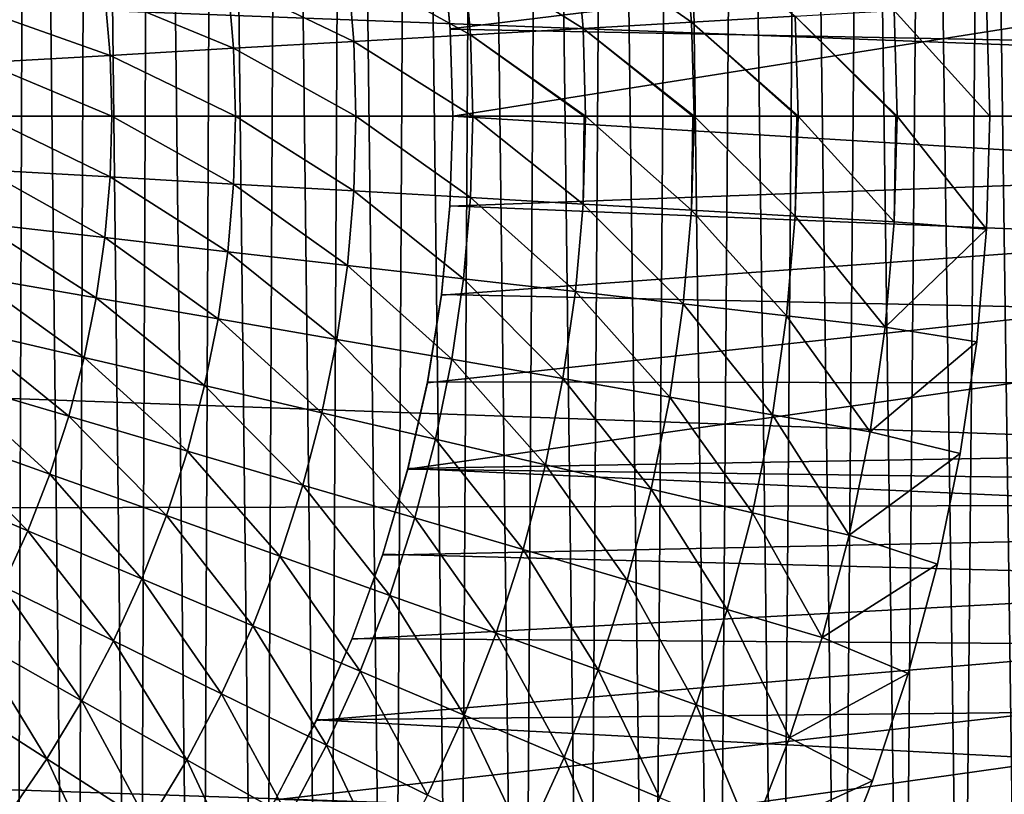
# Model space of a CAD drawing. Header units: millimetres. Extents: x -161 to 161, y -94 to 1149.
# Tile 659 of 1056: x 150.7 to 152.63, y -58.88 to -57.36. Entities that reach past the tile are written whole.
import ezdxf

# ---------------------------------------------------------------- set-up
doc = ezdxf.new("R2010")
doc.units = ezdxf.units.MM
doc.header["$LTSCALE"] = 81.481481
for name, color, linetype in [('378', 7, 'CONTINUOUS'), ('380', 7, 'CONTINUOUS'), ('381', 7, 'CONTINUOUS'), ('383', 7, 'CONTINUOUS'), ('387', 7, 'CONTINUOUS'), ('392', 7, 'CONTINUOUS'), ('393', 7, 'CONTINUOUS'), ('394', 7, 'CONTINUOUS'), ('395', 7, 'CONTINUOUS')]:
    doc.layers.add(name, color=color, linetype=linetype)

msp = doc.modelspace()

# ---------------------------------------------------------------- linework, layer by layer
at = {"layer": '378', "color": 7, "linetype": 'CONTINUOUS', "true_color": 0xaaaaaa}
for points in [[(160.3087, -57.0169, -22.2936), (160.3087, -57.55, -22.3), (151.5033, -57.0451, -22.2943), (160.3087, -57.0169, -22.2936)], [(151.5033, -57.0451, -22.2943), (160.3087, -57.55, -22.3), (151.529, -57.2114, -22.2974), (151.5033, -57.0451, -22.2943)], [(151.529, -57.2114, -22.2974), (160.3087, -57.55, -22.3), (151.5446, -57.3797, -22.2993), (151.529, -57.2114, -22.2974)], [(160.3087, -57.55, -22.3), (151.55, -57.55, -22.3), (151.5446, -57.3797, -22.2993), (160.3087, -57.55, -22.3)]]:
    msp.add_3dface(points, dxfattribs=at)
at = {"layer": '380', "color": 7, "linetype": 'CONTINUOUS', "true_color": 0xaaaaaa}
for points in [[(156.3174, -56.7956, 20.202), (156.3174, -57.55, 20.2161), (135.3, -56.7529, 20.9349), (156.3174, -56.7956, 20.202)], [(135.3, -56.7529, 20.9349), (156.3174, -57.55, 20.2161), (135.3, -57.55, 20.95), (135.3, -56.7529, 20.9349)], [(151.5445, -57.3791, -20.482), (156.3174, -56.7956, -20.302), (151.5288, -57.2104, -20.4805), (151.5445, -57.3791, -20.482)], [(151.55, -57.55, -20.4825), (156.3174, -56.7956, -20.302), (151.5445, -57.3791, -20.482), (151.55, -57.55, -20.4825)], [(156.3174, -57.55, -20.3161), (156.3174, -56.7956, -20.302), (151.55, -57.55, -20.4825), (156.3174, -57.55, -20.3161)]]:
    msp.add_3dface(points, dxfattribs=at)
at = {"layer": '381', "color": 7, "linetype": 'CONTINUOUS', "true_color": 0xaaaaaa}
for points in [[(151.55, -57.55, -22.3), (160.3087, -58.0846, -22.2936), (151.5443, -57.7254, -22.2993), (151.55, -57.55, -22.3)], [(151.55, -57.55, -22.3), (160.3087, -57.55, -22.3), (160.3087, -58.0846, -22.2936), (151.55, -57.55, -22.3)], [(151.5443, -57.7254, -22.2993), (160.3087, -58.0846, -22.2936), (151.5278, -57.8987, -22.2973), (151.5443, -57.7254, -22.2993)], [(151.5278, -57.8987, -22.2973), (160.3087, -58.0846, -22.2936), (151.5004, -58.0698, -22.2939), (151.5278, -57.8987, -22.2973)], [(151.5004, -58.0698, -22.2939), (160.3087, -58.0846, -22.2936), (151.4622, -58.2391, -22.2893), (151.5004, -58.0698, -22.2939)], [(160.3087, -58.0846, -22.2936), (160.3087, -58.6381, -22.2734), (151.4622, -58.2391, -22.2893), (160.3087, -58.0846, -22.2936)], [(151.4622, -58.2391, -22.2893), (160.3087, -58.6381, -22.2734), (151.4129, -58.4069, -22.2835), (151.4622, -58.2391, -22.2893)], [(151.4129, -58.4069, -22.2835), (160.3087, -58.6381, -22.2734), (151.3532, -58.5715, -22.2765), (151.4129, -58.4069, -22.2835)], [(151.3532, -58.5715, -22.2765), (160.3087, -58.6381, -22.2734), (151.2835, -58.7309, -22.2686), (151.3532, -58.5715, -22.2765)], [(160.3087, -58.6381, -22.2734), (160.3087, -59.2099, -22.238), (151.2835, -58.7309, -22.2686), (160.3087, -58.6381, -22.2734)], [(151.2835, -58.7309, -22.2686), (160.3087, -59.2099, -22.238), (151.2033, -58.8863, -22.2598), (151.2835, -58.7309, -22.2686)]]:
    msp.add_3dface(points, dxfattribs=at)
at = {"layer": '383', "color": 7, "linetype": 'CONTINUOUS', "true_color": 0xaaaaaa}
for points in [[(135.3, -57.55, 20.95), (156.3174, -57.55, 20.2161), (156.3174, -58.3044, 20.202), (135.3, -57.55, 20.95)], [(135.3, -57.55, 20.95), (156.3174, -58.3044, 20.202), (135.3, -58.3471, 20.9349), (135.3, -57.55, 20.95)], [(151.4618, -58.2407, -20.4739), (156.3174, -57.55, -20.3161), (151.5001, -58.0713, -20.4776), (151.4618, -58.2407, -20.4739)], [(156.3174, -57.55, -20.3161), (151.4618, -58.2407, -20.4739), (156.3174, -58.3044, -20.302), (156.3174, -57.55, -20.3161)], [(151.5001, -58.0713, -20.4776), (156.3174, -57.55, -20.3161), (151.5275, -57.8999, -20.4803), (151.5001, -58.0713, -20.4776)], [(151.5275, -57.8999, -20.4803), (156.3174, -57.55, -20.3161), (151.5442, -57.7261, -20.482), (151.5275, -57.8999, -20.4803)], [(156.3174, -57.55, -20.3161), (151.55, -57.55, -20.4825), (151.5442, -57.7261, -20.482), (156.3174, -57.55, -20.3161)], [(151.4618, -58.2407, -20.4739), (151.4125, -58.4084, -20.4693), (156.3174, -58.3044, -20.302), (151.4618, -58.2407, -20.4739)], [(156.3174, -58.3044, 20.202), (156.3174, -59.0578, 20.1599), (135.3, -58.3471, 20.9349), (156.3174, -58.3044, 20.202)], [(151.2027, -58.8873, -20.4509), (151.1127, -59.0377, -20.4436), (156.3174, -58.3044, -20.302), (151.2027, -58.8873, -20.4509)], [(156.3174, -58.3044, -20.302), (151.1127, -59.0377, -20.4436), (156.3174, -59.0578, -20.2599), (156.3174, -58.3044, -20.302)], [(151.283, -58.732, -20.4577), (151.2027, -58.8873, -20.4509), (156.3174, -58.3044, -20.302), (151.283, -58.732, -20.4577)], [(151.3527, -58.5727, -20.4638), (151.283, -58.732, -20.4577), (156.3174, -58.3044, -20.302), (151.3527, -58.5727, -20.4638)], [(151.4125, -58.4084, -20.4693), (151.3527, -58.5727, -20.4638), (156.3174, -58.3044, -20.302), (151.4125, -58.4084, -20.4693)], [(135.3, -58.3471, 20.9349), (156.3174, -59.0578, 20.1599), (135.3, -59.1431, 20.8895), (135.3, -58.3471, 20.9349)]]:
    msp.add_3dface(points, dxfattribs=at)
at = {"layer": '387', "color": 7, "linetype": 'CONTINUOUS', "true_color": 0xaaaaaa}
for points in [[(150.7207, -53.4801, 61.95), (150.6016, -53.4261, 61.95), (150.6921, -61.6332, 61.95), (150.7207, -53.4801, 61.95)], [(150.8109, -61.5754, 61.95), (150.7207, -53.4801, 61.95), (150.6921, -61.6332, 61.95), (150.8109, -61.5754, 61.95)], [(150.8415, -53.54, 61.95), (150.7207, -53.4801, 61.95), (150.8109, -61.5754, 61.95), (150.8415, -53.54, 61.95)], [(150.9319, -61.5128, 61.95), (150.8415, -53.54, 61.95), (150.8109, -61.5754, 61.95), (150.9319, -61.5128, 61.95)], [(150.9645, -53.6049, 61.95), (150.8415, -53.54, 61.95), (150.9319, -61.5128, 61.95), (150.9645, -53.6049, 61.95)], [(151.0546, -61.4449, 61.95), (150.9645, -53.6049, 61.95), (150.9319, -61.5128, 61.95), (151.0546, -61.4449, 61.95)], [(151.0891, -53.6753, 61.95), (150.9645, -53.6049, 61.95), (151.0546, -61.4449, 61.95), (151.0891, -53.6753, 61.95)], [(151.1785, -61.3705, 61.95), (151.0891, -53.6753, 61.95), (151.0546, -61.4449, 61.95), (151.1785, -61.3705, 61.95)], [(151.2149, -53.7524, 61.95), (151.0891, -53.6753, 61.95), (151.1785, -61.3705, 61.95), (151.2149, -53.7524, 61.95)], [(151.3032, -61.2891, 61.95), (151.2149, -53.7524, 61.95), (151.1785, -61.3705, 61.95), (151.3032, -61.2891, 61.95)], [(151.3415, -53.8368, 61.95), (151.2149, -53.7524, 61.95), (151.3032, -61.2891, 61.95), (151.3415, -53.8368, 61.95)], [(151.4297, -61.2016, 61.95), (151.3415, -53.8368, 61.95), (151.3032, -61.2891, 61.95), (151.4297, -61.2016, 61.95)], [(151.4696, -53.9276, 61.95), (151.3415, -53.8368, 61.95), (151.4297, -61.2016, 61.95), (151.4696, -53.9276, 61.95)], [(151.5569, -61.1072, 61.95), (151.4696, -53.9276, 61.95), (151.4297, -61.2016, 61.95), (151.5569, -61.1072, 61.95)], [(151.5985, -54.0254, 61.95), (151.4696, -53.9276, 61.95), (151.5569, -61.1072, 61.95), (151.5985, -54.0254, 61.95)], [(151.6841, -61.0049, 61.95), (151.5985, -54.0254, 61.95), (151.5569, -61.1072, 61.95), (151.6841, -61.0049, 61.95)], [(151.727, -54.1315, 61.95), (151.5985, -54.0254, 61.95), (151.6841, -61.0049, 61.95), (151.727, -54.1315, 61.95)], [(151.8106, -60.8939, 61.95), (151.727, -54.1315, 61.95), (151.6841, -61.0049, 61.95), (151.8106, -60.8939, 61.95)], [(151.8547, -54.2464, 61.95), (151.727, -54.1315, 61.95), (151.8106, -60.8939, 61.95), (151.8547, -54.2464, 61.95)], [(151.9378, -60.7754, 61.95), (151.8547, -54.2464, 61.95), (151.8106, -60.8939, 61.95), (151.9378, -60.7754, 61.95)], [(151.9829, -54.3692, 61.95), (151.8547, -54.2464, 61.95), (151.9378, -60.7754, 61.95), (151.9829, -54.3692, 61.95)], [(152.0642, -60.6485, 61.95), (151.9829, -54.3692, 61.95), (151.9378, -60.7754, 61.95), (152.0642, -60.6485, 61.95)], [(152.1101, -54.5006, 61.95), (151.9829, -54.3692, 61.95), (152.0642, -60.6485, 61.95), (152.1101, -54.5006, 61.95)], [(152.1881, -60.5122, 61.95), (152.1101, -54.5006, 61.95), (152.0642, -60.6485, 61.95), (152.1881, -60.5122, 61.95)], [(152.2346, -54.6418, 61.95), (152.1101, -54.5006, 61.95), (152.1881, -60.5122, 61.95), (152.2346, -54.6418, 61.95)], [(152.3093, -60.3658, 61.95), (152.2346, -54.6418, 61.95), (152.1881, -60.5122, 61.95), (152.3093, -60.3658, 61.95)], [(152.3558, -54.7931, 61.95), (152.2346, -54.6418, 61.95), (152.3093, -60.3658, 61.95), (152.3558, -54.7931, 61.95)], [(152.4292, -60.2103, 61.95), (152.3558, -54.7931, 61.95), (152.3093, -60.3658, 61.95), (152.4292, -60.2103, 61.95)], [(152.4755, -54.954, 61.95), (152.3558, -54.7931, 61.95), (152.4292, -60.2103, 61.95), (152.4755, -54.954, 61.95)], [(152.5458, -60.0451, 61.95), (152.4755, -54.954, 61.95), (152.4292, -60.2103, 61.95), (152.5458, -60.0451, 61.95)], [(152.5915, -55.1248, 61.95), (152.4755, -54.954, 61.95), (152.5458, -60.0451, 61.95), (152.5915, -55.1248, 61.95)], [(152.6566, -59.8695, 61.95), (152.5915, -55.1248, 61.95), (152.5458, -60.0451, 61.95), (152.6566, -59.8695, 61.95)], [(152.7011, -55.306, 61.95), (152.5915, -55.1248, 61.95), (152.6566, -59.8695, 61.95), (152.7011, -55.306, 61.95)]]:
    msp.add_3dface(points, dxfattribs=at)
at = {"layer": '392', "color": 7, "linetype": 'CONTINUOUS', "true_color": 0xaaaaaa}
for points in [[(152.0006, -57.1828, -23.2528), (152.0164, -57.3661, -23.2528), (151.7898, -57.207, -23.4168), (152.0006, -57.1828, -23.2528)], [(152.0006, -57.1828, -23.2528), (152.2194, -57.3545, -23.0778), (152.0164, -57.3661, -23.2528), (152.0006, -57.1828, -23.2528)], [(151.7898, -57.207, -23.4168), (151.8045, -57.3782, -23.4168), (151.5706, -57.2321, -23.5694), (151.7898, -57.207, -23.4168)], [(151.7898, -57.207, -23.4168), (152.0164, -57.3661, -23.2528), (151.8045, -57.3782, -23.4168), (151.7898, -57.207, -23.4168)], [(151.5706, -57.2321, -23.5694), (151.5842, -57.3908, -23.5694), (151.3438, -57.2581, -23.7102), (151.5706, -57.2321, -23.5694)], [(151.5706, -57.2321, -23.5694), (151.8045, -57.3782, -23.4168), (151.5842, -57.3908, -23.5694), (151.5706, -57.2321, -23.5694)], [(151.3438, -57.2581, -23.7102), (151.3563, -57.4038, -23.7102), (151.1099, -57.285, -23.8388), (151.3438, -57.2581, -23.7102)], [(151.3438, -57.2581, -23.7102), (151.5842, -57.3908, -23.5694), (151.3563, -57.4038, -23.7102), (151.3438, -57.2581, -23.7102)], [(151.1099, -57.285, -23.8388), (151.1212, -57.4173, -23.8388), (150.8696, -57.3125, -23.9549), (151.1099, -57.285, -23.8388)], [(151.1099, -57.285, -23.8388), (151.3563, -57.4038, -23.7102), (151.1212, -57.4173, -23.8388), (151.1099, -57.285, -23.8388)], [(150.8696, -57.3125, -23.9549), (150.8798, -57.4311, -23.9549), (150.6236, -57.3408, -24.058), (150.8696, -57.3125, -23.9549)], [(150.8696, -57.3125, -23.9549), (151.1212, -57.4173, -23.8388), (150.8798, -57.4311, -23.9549), (150.8696, -57.3125, -23.9549)], [(152.5936, -57.329, -22.7), (152.6, -57.55, -22.7), (152.4129, -57.3434, -22.8924), (152.5936, -57.329, -22.7)], [(150.6236, -57.3408, -24.058), (150.8798, -57.4311, -23.9549), (150.6326, -57.4452, -24.058), (150.6236, -57.3408, -24.058)], [(152.2194, -57.3545, -23.0778), (152.225, -57.55, -23.0778), (152.0164, -57.3661, -23.2528), (152.2194, -57.3545, -23.0778)], [(152.4129, -57.3434, -22.8924), (152.4188, -57.55, -22.8924), (152.2194, -57.3545, -23.0778), (152.4129, -57.3434, -22.8924)], [(152.4188, -57.55, -22.8924), (152.4162, -57.55, -22.895), (152.2194, -57.3545, -23.0778), (152.4188, -57.55, -22.8924)], [(152.2194, -57.3545, -23.0778), (152.4162, -57.55, -22.895), (152.225, -57.55, -23.0778), (152.2194, -57.3545, -23.0778)], [(152.4129, -57.3434, -22.8924), (152.6, -57.55, -22.7), (152.4188, -57.55, -22.8924), (152.4129, -57.3434, -22.8924)], [(152.0164, -57.3661, -23.2528), (152.0216, -57.55, -23.2528), (151.8045, -57.3782, -23.4168), (152.0164, -57.3661, -23.2528)], [(152.225, -57.55, -23.0778), (152.2224, -57.55, -23.0801), (152.0164, -57.3661, -23.2528), (152.225, -57.55, -23.0778)], [(152.0164, -57.3661, -23.2528), (152.2224, -57.55, -23.0801), (152.0216, -57.55, -23.2528), (152.0164, -57.3661, -23.2528)], [(151.5842, -57.3908, -23.5694), (151.5888, -57.55, -23.5694), (151.3563, -57.4038, -23.7102), (151.5842, -57.3908, -23.5694)], [(151.8045, -57.3782, -23.4168), (151.8094, -57.55, -23.4168), (151.5842, -57.3908, -23.5694), (151.8045, -57.3782, -23.4168)], [(151.8094, -57.55, -23.4168), (151.807, -57.55, -23.4185), (151.5842, -57.3908, -23.5694), (151.8094, -57.55, -23.4168)], [(151.5842, -57.3908, -23.5694), (151.807, -57.55, -23.4185), (151.5888, -57.55, -23.5694), (151.5842, -57.3908, -23.5694)], [(152.0216, -57.55, -23.2528), (152.0192, -57.55, -23.2548), (151.8045, -57.3782, -23.4168), (152.0216, -57.55, -23.2528)], [(151.8045, -57.3782, -23.4168), (152.0192, -57.55, -23.2548), (151.8094, -57.55, -23.4168), (151.8045, -57.3782, -23.4168)], [(151.3563, -57.4038, -23.7102), (151.3605, -57.55, -23.7102), (151.1212, -57.4173, -23.8388), (151.3563, -57.4038, -23.7102)], [(151.5888, -57.55, -23.5694), (151.3605, -57.55, -23.7102), (151.3563, -57.4038, -23.7102), (151.5888, -57.55, -23.5694)], [(150.8798, -57.4311, -23.9549), (150.8832, -57.55, -23.9549), (150.6326, -57.4452, -24.058), (150.8798, -57.4311, -23.9549)], [(151.1212, -57.4173, -23.8388), (151.125, -57.55, -23.8388), (150.8798, -57.4311, -23.9549), (151.1212, -57.4173, -23.8388)], [(151.125, -57.55, -23.8388), (150.8832, -57.55, -23.9549), (150.8798, -57.4311, -23.9549), (151.125, -57.55, -23.8388)], [(151.3605, -57.55, -23.7102), (151.125, -57.55, -23.8388), (151.1212, -57.4173, -23.8388), (151.3605, -57.55, -23.7102)], [(150.8832, -57.55, -23.9549), (150.6356, -57.55, -24.058), (150.6326, -57.4452, -24.058), (150.8832, -57.55, -23.9549)]]:
    msp.add_3dface(points, dxfattribs=at)
at = {"layer": '393', "color": 7, "linetype": 'CONTINUOUS', "true_color": 0xaaaaaa}
for points in [[(150.6356, -57.55, -24.058), (150.8798, -57.6689, -23.9549), (150.6326, -57.6548, -24.058), (150.6356, -57.55, -24.058)], [(150.6356, -57.55, -24.058), (150.8832, -57.55, -23.9549), (150.8798, -57.6689, -23.9549), (150.6356, -57.55, -24.058)], [(150.8832, -57.55, -23.9549), (151.1212, -57.6827, -23.8388), (150.8798, -57.6689, -23.9549), (150.8832, -57.55, -23.9549)], [(150.8832, -57.55, -23.9549), (151.125, -57.55, -23.8388), (151.1212, -57.6827, -23.8388), (150.8832, -57.55, -23.9549)], [(151.125, -57.55, -23.8388), (151.3563, -57.6962, -23.7102), (151.1212, -57.6827, -23.8388), (151.125, -57.55, -23.8388)], [(151.125, -57.55, -23.8388), (151.3605, -57.55, -23.7102), (151.3563, -57.6962, -23.7102), (151.125, -57.55, -23.8388)], [(151.3605, -57.55, -23.7102), (151.5842, -57.7092, -23.5694), (151.3563, -57.6962, -23.7102), (151.3605, -57.55, -23.7102)], [(151.3605, -57.55, -23.7102), (151.5888, -57.55, -23.5694), (151.5842, -57.7092, -23.5694), (151.3605, -57.55, -23.7102)], [(151.5888, -57.55, -23.5694), (151.8045, -57.7218, -23.4168), (151.5842, -57.7092, -23.5694), (151.5888, -57.55, -23.5694)], [(151.5888, -57.55, -23.5694), (151.807, -57.55, -23.4185), (151.8045, -57.7218, -23.4168), (151.5888, -57.55, -23.5694)], [(151.807, -57.55, -23.4185), (151.8094, -57.55, -23.4168), (151.8045, -57.7218, -23.4168), (151.807, -57.55, -23.4185)], [(151.8094, -57.55, -23.4168), (152.0164, -57.7339, -23.2528), (151.8045, -57.7218, -23.4168), (151.8094, -57.55, -23.4168)], [(151.8094, -57.55, -23.4168), (152.0192, -57.55, -23.2548), (152.0164, -57.7339, -23.2528), (151.8094, -57.55, -23.4168)], [(152.0192, -57.55, -23.2548), (152.0216, -57.55, -23.2528), (152.0164, -57.7339, -23.2528), (152.0192, -57.55, -23.2548)], [(152.0216, -57.55, -23.2528), (152.2194, -57.7455, -23.0778), (152.0164, -57.7339, -23.2528), (152.0216, -57.55, -23.2528)], [(152.0216, -57.55, -23.2528), (152.2224, -57.55, -23.0801), (152.2194, -57.7455, -23.0778), (152.0216, -57.55, -23.2528)], [(152.2224, -57.55, -23.0801), (152.225, -57.55, -23.0778), (152.2194, -57.7455, -23.0778), (152.2224, -57.55, -23.0801)], [(152.225, -57.55, -23.0778), (152.4129, -57.7566, -22.8924), (152.2194, -57.7455, -23.0778), (152.225, -57.55, -23.0778)], [(152.225, -57.55, -23.0778), (152.4162, -57.55, -22.895), (152.4129, -57.7566, -22.8924), (152.225, -57.55, -23.0778)], [(152.4162, -57.55, -22.895), (152.4188, -57.55, -22.8924), (152.4129, -57.7566, -22.8924), (152.4162, -57.55, -22.895)], [(152.4129, -57.7566, -22.8924), (152.4188, -57.55, -22.8924), (152.5936, -57.771, -22.7), (152.4129, -57.7566, -22.8924)], [(152.4188, -57.55, -22.8924), (152.6, -57.55, -22.7), (152.5936, -57.771, -22.7), (152.4188, -57.55, -22.8924)], [(150.6326, -57.6548, -24.058), (150.8696, -57.7875, -23.9549), (150.6236, -57.7592, -24.058), (150.6326, -57.6548, -24.058)], [(150.8798, -57.6689, -23.9549), (150.8696, -57.7875, -23.9549), (150.6326, -57.6548, -24.058), (150.8798, -57.6689, -23.9549)], [(150.8798, -57.6689, -23.9549), (151.1099, -57.815, -23.8388), (150.8696, -57.7875, -23.9549), (150.8798, -57.6689, -23.9549)], [(151.1212, -57.6827, -23.8388), (151.1099, -57.815, -23.8388), (150.8798, -57.6689, -23.9549), (151.1212, -57.6827, -23.8388)], [(151.1212, -57.6827, -23.8388), (151.3438, -57.8419, -23.7102), (151.1099, -57.815, -23.8388), (151.1212, -57.6827, -23.8388)], [(151.3563, -57.6962, -23.7102), (151.3438, -57.8419, -23.7102), (151.1212, -57.6827, -23.8388), (151.3563, -57.6962, -23.7102)], [(151.3563, -57.6962, -23.7102), (151.5706, -57.8679, -23.5694), (151.3438, -57.8419, -23.7102), (151.3563, -57.6962, -23.7102)], [(151.5842, -57.7092, -23.5694), (151.5706, -57.8679, -23.5694), (151.3563, -57.6962, -23.7102), (151.5842, -57.7092, -23.5694)], [(151.5842, -57.7092, -23.5694), (151.7898, -57.893, -23.4168), (151.5706, -57.8679, -23.5694), (151.5842, -57.7092, -23.5694)], [(151.8045, -57.7218, -23.4168), (151.7898, -57.893, -23.4168), (151.5842, -57.7092, -23.5694), (151.8045, -57.7218, -23.4168)], [(151.8045, -57.7218, -23.4168), (152.0006, -57.9172, -23.2528), (151.7898, -57.893, -23.4168), (151.8045, -57.7218, -23.4168)], [(152.0164, -57.7339, -23.2528), (152.0006, -57.9172, -23.2528), (151.8045, -57.7218, -23.4168), (152.0164, -57.7339, -23.2528)], [(152.0164, -57.7339, -23.2528), (152.2027, -57.9404, -23.0778), (152.0006, -57.9172, -23.2528), (152.0164, -57.7339, -23.2528)], [(152.2194, -57.7455, -23.0778), (152.2027, -57.9404, -23.0778), (152.0164, -57.7339, -23.2528), (152.2194, -57.7455, -23.0778)], [(150.6236, -57.7592, -24.058), (150.8527, -57.9052, -23.9549), (150.6087, -57.863, -24.058), (150.6236, -57.7592, -24.058)], [(150.8696, -57.7875, -23.9549), (150.8527, -57.9052, -23.9549), (150.6236, -57.7592, -24.058), (150.8696, -57.7875, -23.9549)], [(152.2194, -57.7455, -23.0778), (152.3953, -57.9625, -22.8924), (152.2027, -57.9404, -23.0778), (152.2194, -57.7455, -23.0778)], [(152.4129, -57.7566, -22.8924), (152.3953, -57.9625, -22.8924), (152.2194, -57.7455, -23.0778), (152.4129, -57.7566, -22.8924)], [(152.3953, -57.9625, -22.8924), (152.4129, -57.7566, -22.8924), (152.5936, -57.771, -22.7), (152.3953, -57.9625, -22.8924)], [(152.5743, -57.9912, -22.7), (152.3953, -57.9625, -22.8924), (152.5936, -57.771, -22.7), (152.5743, -57.9912, -22.7)], [(150.8696, -57.7875, -23.9549), (151.091, -57.9465, -23.8388), (150.8527, -57.9052, -23.9549), (150.8696, -57.7875, -23.9549)], [(151.1099, -57.815, -23.8388), (151.091, -57.9465, -23.8388), (150.8696, -57.7875, -23.9549), (151.1099, -57.815, -23.8388)], [(151.1099, -57.815, -23.8388), (151.323, -57.9866, -23.7102), (151.091, -57.9465, -23.8388), (151.1099, -57.815, -23.8388)], [(151.3438, -57.8419, -23.7102), (151.323, -57.9866, -23.7102), (151.1099, -57.815, -23.8388), (151.3438, -57.8419, -23.7102)], [(151.3438, -57.8419, -23.7102), (151.5479, -58.0255, -23.5694), (151.323, -57.9866, -23.7102), (151.3438, -57.8419, -23.7102)], [(151.5706, -57.8679, -23.5694), (151.5479, -58.0255, -23.5694), (151.3438, -57.8419, -23.7102), (151.5706, -57.8679, -23.5694)], [(150.6087, -57.863, -24.058), (150.829, -58.0218, -23.9549), (150.5878, -57.9657, -24.058), (150.6087, -57.863, -24.058)], [(150.8527, -57.9052, -23.9549), (150.829, -58.0218, -23.9549), (150.6087, -57.863, -24.058), (150.8527, -57.9052, -23.9549)], [(151.5706, -57.8679, -23.5694), (151.7653, -58.0632, -23.4168), (151.5479, -58.0255, -23.5694), (151.5706, -57.8679, -23.5694)], [(151.7898, -57.893, -23.4168), (151.7653, -58.0632, -23.4168), (151.5706, -57.8679, -23.5694), (151.7898, -57.893, -23.4168)], [(151.7898, -57.893, -23.4168), (151.9745, -58.0994, -23.2528), (151.7653, -58.0632, -23.4168), (151.7898, -57.893, -23.4168)], [(152.0006, -57.9172, -23.2528), (151.9745, -58.0994, -23.2528), (151.7898, -57.893, -23.4168), (152.0006, -57.9172, -23.2528)], [(150.8527, -57.9052, -23.9549), (151.0646, -58.0766, -23.8388), (150.829, -58.0218, -23.9549), (150.8527, -57.9052, -23.9549)], [(151.091, -57.9465, -23.8388), (151.0646, -58.0766, -23.8388), (150.8527, -57.9052, -23.9549), (151.091, -57.9465, -23.8388)], [(152.0006, -57.9172, -23.2528), (152.1748, -58.134, -23.0778), (151.9745, -58.0994, -23.2528), (152.0006, -57.9172, -23.2528)], [(152.2027, -57.9404, -23.0778), (152.1748, -58.134, -23.0778), (152.0006, -57.9172, -23.2528), (152.2027, -57.9404, -23.0778)], [(151.091, -57.9465, -23.8388), (151.2939, -58.1299, -23.7102), (151.0646, -58.0766, -23.8388), (151.091, -57.9465, -23.8388)], [(151.323, -57.9866, -23.7102), (151.2939, -58.1299, -23.7102), (151.091, -57.9465, -23.8388), (151.323, -57.9866, -23.7102)], [(152.2027, -57.9404, -23.0778), (152.3658, -58.1671, -22.8924), (152.1748, -58.134, -23.0778), (152.2027, -57.9404, -23.0778)], [(152.3953, -57.9625, -22.8924), (152.3658, -58.1671, -22.8924), (152.2027, -57.9404, -23.0778), (152.3953, -57.9625, -22.8924)], [(150.5878, -57.9657, -24.058), (150.7988, -58.1369, -23.9549), (150.5612, -58.0671, -24.058), (150.5878, -57.9657, -24.058)], [(150.829, -58.0218, -23.9549), (150.7988, -58.1369, -23.9549), (150.5878, -57.9657, -24.058), (150.829, -58.0218, -23.9549)], [(152.3658, -58.1671, -22.8924), (152.3953, -57.9625, -22.8924), (152.5743, -57.9912, -22.7), (152.3658, -58.1671, -22.8924)], [(151.323, -57.9866, -23.7102), (151.5163, -58.1816, -23.5694), (151.2939, -58.1299, -23.7102), (151.323, -57.9866, -23.7102)], [(151.5479, -58.0255, -23.5694), (151.5163, -58.1816, -23.5694), (151.323, -57.9866, -23.7102), (151.5479, -58.0255, -23.5694)], [(152.5423, -58.2099, -22.7), (152.3658, -58.1671, -22.8924), (152.5743, -57.9912, -22.7), (152.5423, -58.2099, -22.7)], [(150.829, -58.0218, -23.9549), (151.0309, -58.205, -23.8388), (150.7988, -58.1369, -23.9549), (150.829, -58.0218, -23.9549)], [(151.0646, -58.0766, -23.8388), (151.0309, -58.205, -23.8388), (150.829, -58.0218, -23.9549), (151.0646, -58.0766, -23.8388)], [(151.5479, -58.0255, -23.5694), (151.7312, -58.2316, -23.4168), (151.5163, -58.1816, -23.5694), (151.5479, -58.0255, -23.5694)], [(151.7653, -58.0632, -23.4168), (151.7312, -58.2316, -23.4168), (151.5479, -58.0255, -23.5694), (151.7653, -58.0632, -23.4168)], [(150.5612, -58.0671, -24.058), (150.762, -58.2501, -23.9549), (150.5288, -58.1668, -24.058), (150.5612, -58.0671, -24.058)], [(150.7988, -58.1369, -23.9549), (150.762, -58.2501, -23.9549), (150.5612, -58.0671, -24.058), (150.7988, -58.1369, -23.9549)], [(151.7653, -58.0632, -23.4168), (151.9379, -58.2797, -23.2528), (151.7312, -58.2316, -23.4168), (151.7653, -58.0632, -23.4168)], [(151.9745, -58.0994, -23.2528), (151.9379, -58.2797, -23.2528), (151.7653, -58.0632, -23.4168), (151.9745, -58.0994, -23.2528)], [(151.0646, -58.0766, -23.8388), (151.2567, -58.2714, -23.7102), (151.0309, -58.205, -23.8388), (151.0646, -58.0766, -23.8388)], [(151.2939, -58.1299, -23.7102), (151.2567, -58.2714, -23.7102), (151.0646, -58.0766, -23.8388), (151.2939, -58.1299, -23.7102)], [(151.9745, -58.0994, -23.2528), (152.136, -58.3257, -23.0778), (151.9379, -58.2797, -23.2528), (151.9745, -58.0994, -23.2528)], [(152.1748, -58.134, -23.0778), (152.136, -58.3257, -23.0778), (151.9745, -58.0994, -23.2528), (152.1748, -58.134, -23.0778)], [(150.7988, -58.1369, -23.9549), (150.9898, -58.3313, -23.8388), (150.762, -58.2501, -23.9549), (150.7988, -58.1369, -23.9549)], [(151.0309, -58.205, -23.8388), (150.9898, -58.3313, -23.8388), (150.7988, -58.1369, -23.9549), (151.0309, -58.205, -23.8388)], [(151.2939, -58.1299, -23.7102), (151.4758, -58.3357, -23.5694), (151.2567, -58.2714, -23.7102), (151.2939, -58.1299, -23.7102)], [(151.5163, -58.1816, -23.5694), (151.4758, -58.3357, -23.5694), (151.2939, -58.1299, -23.7102), (151.5163, -58.1816, -23.5694)], [(152.1748, -58.134, -23.0778), (152.3248, -58.3697, -22.8924), (152.136, -58.3257, -23.0778), (152.1748, -58.134, -23.0778)], [(152.3658, -58.1671, -22.8924), (152.3248, -58.3697, -22.8924), (152.1748, -58.134, -23.0778), (152.3658, -58.1671, -22.8924)], [(150.5288, -58.1668, -24.058), (150.7189, -58.3609, -23.9549), (150.4908, -58.2645, -24.058), (150.5288, -58.1668, -24.058)], [(150.762, -58.2501, -23.9549), (150.7189, -58.3609, -23.9549), (150.5288, -58.1668, -24.058), (150.762, -58.2501, -23.9549)], [(151.5163, -58.1816, -23.5694), (151.6875, -58.3978, -23.4168), (151.4758, -58.3357, -23.5694), (151.5163, -58.1816, -23.5694)], [(151.7312, -58.2316, -23.4168), (151.6875, -58.3978, -23.4168), (151.5163, -58.1816, -23.5694), (151.7312, -58.2316, -23.4168)], [(152.3248, -58.3697, -22.8924), (152.3658, -58.1671, -22.8924), (152.5423, -58.2099, -22.7), (152.3248, -58.3697, -22.8924)], [(151.0309, -58.205, -23.8388), (151.2115, -58.4104, -23.7102), (150.9898, -58.3313, -23.8388), (151.0309, -58.205, -23.8388)], [(151.2567, -58.2714, -23.7102), (151.2115, -58.4104, -23.7102), (151.0309, -58.205, -23.8388), (151.2567, -58.2714, -23.7102)], [(152.4976, -58.4263, -22.7), (152.3248, -58.3697, -22.8924), (152.5423, -58.2099, -22.7), (152.4976, -58.4263, -22.7)], [(151.7312, -58.2316, -23.4168), (151.8911, -58.4576, -23.2528), (151.6875, -58.3978, -23.4168), (151.7312, -58.2316, -23.4168)], [(151.9379, -58.2797, -23.2528), (151.8911, -58.4576, -23.2528), (151.7312, -58.2316, -23.4168), (151.9379, -58.2797, -23.2528)], [(150.762, -58.2501, -23.9549), (150.9416, -58.4551, -23.8388), (150.7189, -58.3609, -23.9549), (150.762, -58.2501, -23.9549)], [(150.9898, -58.3313, -23.8388), (150.9416, -58.4551, -23.8388), (150.762, -58.2501, -23.9549), (150.9898, -58.3313, -23.8388)], [(150.7189, -58.3609, -23.9549), (150.6694, -58.4691, -23.9549), (150.4908, -58.2645, -24.058), (150.7189, -58.3609, -23.9549)], [(151.2567, -58.2714, -23.7102), (151.4266, -58.4872, -23.5694), (151.2115, -58.4104, -23.7102), (151.2567, -58.2714, -23.7102)], [(151.4758, -58.3357, -23.5694), (151.4266, -58.4872, -23.5694), (151.2567, -58.2714, -23.7102), (151.4758, -58.3357, -23.5694)], [(151.9379, -58.2797, -23.2528), (152.0863, -58.5149, -23.0778), (151.8911, -58.4576, -23.2528), (151.9379, -58.2797, -23.2528)], [(152.136, -58.3257, -23.0778), (152.0863, -58.5149, -23.0778), (151.9379, -58.2797, -23.2528), (152.136, -58.3257, -23.0778)], [(150.9898, -58.3313, -23.8388), (151.1585, -58.5467, -23.7102), (150.9416, -58.4551, -23.8388), (150.9898, -58.3313, -23.8388)], [(151.2115, -58.4104, -23.7102), (151.1585, -58.5467, -23.7102), (150.9898, -58.3313, -23.8388), (151.2115, -58.4104, -23.7102)], [(151.4758, -58.3357, -23.5694), (151.6344, -58.5613, -23.4168), (151.4266, -58.4872, -23.5694), (151.4758, -58.3357, -23.5694)], [(151.6875, -58.3978, -23.4168), (151.6344, -58.5613, -23.4168), (151.4758, -58.3357, -23.5694), (151.6875, -58.3978, -23.4168)], [(152.136, -58.3257, -23.0778), (152.2723, -58.5695, -22.8924), (152.0863, -58.5149, -23.0778), (152.136, -58.3257, -23.0778)], [(152.3248, -58.3697, -22.8924), (152.2723, -58.5695, -22.8924), (152.136, -58.3257, -23.0778), (152.3248, -58.3697, -22.8924)], [(150.7189, -58.3609, -23.9549), (150.8865, -58.5759, -23.8388), (150.6694, -58.4691, -23.9549), (150.7189, -58.3609, -23.9549)], [(150.9416, -58.4551, -23.8388), (150.8865, -58.5759, -23.8388), (150.7189, -58.3609, -23.9549), (150.9416, -58.4551, -23.8388)], [(152.2723, -58.5695, -22.8924), (152.3248, -58.3697, -22.8924), (152.4976, -58.4263, -22.7), (152.2723, -58.5695, -22.8924)], [(151.2115, -58.4104, -23.7102), (151.3688, -58.6356, -23.5694), (151.1585, -58.5467, -23.7102), (151.2115, -58.4104, -23.7102)], [(151.4266, -58.4872, -23.5694), (151.3688, -58.6356, -23.5694), (151.2115, -58.4104, -23.7102), (151.4266, -58.4872, -23.5694)], [(151.6875, -58.3978, -23.4168), (151.8343, -58.6326, -23.2528), (151.6344, -58.5613, -23.4168), (151.6875, -58.3978, -23.4168)], [(151.8911, -58.4576, -23.2528), (151.8343, -58.6326, -23.2528), (151.6875, -58.3978, -23.4168), (151.8911, -58.4576, -23.2528)], [(152.4404, -58.6399, -22.7), (152.2723, -58.5695, -22.8924), (152.4976, -58.4263, -22.7), (152.4404, -58.6399, -22.7)], [(150.6694, -58.4691, -23.9549), (150.8245, -58.6933, -23.8388), (150.6139, -58.5744, -23.9549), (150.6694, -58.4691, -23.9549)], [(150.8865, -58.5759, -23.8388), (150.8245, -58.6933, -23.8388), (150.6694, -58.4691, -23.9549), (150.8865, -58.5759, -23.8388)], [(150.9416, -58.4551, -23.8388), (151.0977, -58.6797, -23.7102), (150.8865, -58.5759, -23.8388), (150.9416, -58.4551, -23.8388)], [(151.1585, -58.5467, -23.7102), (151.0977, -58.6797, -23.7102), (150.9416, -58.4551, -23.8388), (151.1585, -58.5467, -23.7102)], [(151.8911, -58.4576, -23.2528), (152.0258, -58.701, -23.0778), (151.8343, -58.6326, -23.2528), (151.8911, -58.4576, -23.2528)], [(152.0863, -58.5149, -23.0778), (152.0258, -58.701, -23.0778), (151.8911, -58.4576, -23.2528), (152.0863, -58.5149, -23.0778)], [(151.4266, -58.4872, -23.5694), (151.572, -58.7215, -23.4168), (151.3688, -58.6356, -23.5694), (151.4266, -58.4872, -23.5694)], [(151.6344, -58.5613, -23.4168), (151.572, -58.7215, -23.4168), (151.4266, -58.4872, -23.5694), (151.6344, -58.5613, -23.4168)], [(152.0863, -58.5149, -23.0778), (152.2084, -58.7661, -22.8924), (152.0258, -58.701, -23.0778), (152.0863, -58.5149, -23.0778)], [(152.2723, -58.5695, -22.8924), (152.2084, -58.7661, -22.8924), (152.0863, -58.5149, -23.0778), (152.2723, -58.5695, -22.8924)], [(151.1585, -58.5467, -23.7102), (151.3026, -58.7805, -23.5694), (151.0977, -58.6797, -23.7102), (151.1585, -58.5467, -23.7102)], [(151.3688, -58.6356, -23.5694), (151.3026, -58.7805, -23.5694), (151.1585, -58.5467, -23.7102), (151.3688, -58.6356, -23.5694)], [(151.6344, -58.5613, -23.4168), (151.7675, -58.8041, -23.2528), (151.572, -58.7215, -23.4168), (151.6344, -58.5613, -23.4168)], [(151.8343, -58.6326, -23.2528), (151.7675, -58.8041, -23.2528), (151.6344, -58.5613, -23.4168), (151.8343, -58.6326, -23.2528)], [(152.2084, -58.7661, -22.8924), (152.2723, -58.5695, -22.8924), (152.4404, -58.6399, -22.7), (152.2084, -58.7661, -22.8924)], [(150.6139, -58.5744, -23.9549), (150.7559, -58.807, -23.8388), (150.5525, -58.6763, -23.9549), (150.6139, -58.5744, -23.9549)], [(150.8245, -58.6933, -23.8388), (150.7559, -58.807, -23.8388), (150.6139, -58.5744, -23.9549), (150.8245, -58.6933, -23.8388)], [(150.8865, -58.5759, -23.8388), (151.0295, -58.8091, -23.7102), (150.8245, -58.6933, -23.8388), (150.8865, -58.5759, -23.8388)], [(151.0977, -58.6797, -23.7102), (151.0295, -58.8091, -23.7102), (150.8865, -58.5759, -23.8388), (151.0977, -58.6797, -23.7102)], [(151.3688, -58.6356, -23.5694), (151.5006, -58.8778, -23.4168), (151.3026, -58.7805, -23.5694), (151.3688, -58.6356, -23.5694)], [(151.572, -58.7215, -23.4168), (151.5006, -58.8778, -23.4168), (151.3688, -58.6356, -23.5694), (151.572, -58.7215, -23.4168)], [(151.8343, -58.6326, -23.2528), (151.9548, -58.8832, -23.0778), (151.7675, -58.8041, -23.2528), (151.8343, -58.6326, -23.2528)], [(152.0258, -58.701, -23.0778), (151.9548, -58.8832, -23.0778), (151.8343, -58.6326, -23.2528), (152.0258, -58.701, -23.0778)], [(152.3708, -58.8497, -22.7), (152.2084, -58.7661, -22.8924), (152.4404, -58.6399, -22.7), (152.3708, -58.8497, -22.7)], [(150.7559, -58.807, -23.8388), (150.681, -58.9166, -23.8388), (150.5525, -58.6763, -23.9549), (150.7559, -58.807, -23.8388)], [(151.0977, -58.6797, -23.7102), (151.2283, -58.9213, -23.5694), (151.0295, -58.8091, -23.7102), (151.0977, -58.6797, -23.7102)], [(151.3026, -58.7805, -23.5694), (151.2283, -58.9213, -23.5694), (151.0977, -58.6797, -23.7102), (151.3026, -58.7805, -23.5694)], [(150.8245, -58.6933, -23.8388), (150.954, -58.9343, -23.7102), (150.7559, -58.807, -23.8388), (150.8245, -58.6933, -23.8388)], [(151.0295, -58.8091, -23.7102), (150.954, -58.9343, -23.7102), (150.8245, -58.6933, -23.8388), (151.0295, -58.8091, -23.7102)], [(152.0258, -58.701, -23.0778), (152.1334, -58.9587, -22.8924), (151.9548, -58.8832, -23.0778), (152.0258, -58.701, -23.0778)], [(152.2084, -58.7661, -22.8924), (152.1334, -58.9587, -22.8924), (152.0258, -58.701, -23.0778), (152.2084, -58.7661, -22.8924)], [(151.572, -58.7215, -23.4168), (151.6911, -58.9715, -23.2528), (151.5006, -58.8778, -23.4168), (151.572, -58.7215, -23.4168)], [(151.7675, -58.8041, -23.2528), (151.6911, -58.9715, -23.2528), (151.572, -58.7215, -23.4168), (151.7675, -58.8041, -23.2528)], [(151.3026, -58.7805, -23.5694), (151.4204, -59.0298, -23.4168), (151.2283, -58.9213, -23.5694), (151.3026, -58.7805, -23.5694)], [(151.5006, -58.8778, -23.4168), (151.4204, -59.0298, -23.4168), (151.3026, -58.7805, -23.5694), (151.5006, -58.8778, -23.4168)], [(152.1334, -58.9587, -22.8924), (152.2084, -58.7661, -22.8924), (152.3708, -58.8497, -22.7), (152.1334, -58.9587, -22.8924)], [(150.7559, -58.807, -23.8388), (150.8715, -59.055, -23.7102), (150.681, -58.9166, -23.8388), (150.7559, -58.807, -23.8388)], [(150.954, -58.9343, -23.7102), (150.8715, -59.055, -23.7102), (150.7559, -58.807, -23.8388), (150.954, -58.9343, -23.7102)], [(151.0295, -58.8091, -23.7102), (151.1461, -59.0577, -23.5694), (150.954, -58.9343, -23.7102), (151.0295, -58.8091, -23.7102)], [(151.2283, -58.9213, -23.5694), (151.1461, -59.0577, -23.5694), (151.0295, -58.8091, -23.7102), (151.2283, -58.9213, -23.5694)], [(151.7675, -58.8041, -23.2528), (151.8736, -59.0612, -23.0778), (151.6911, -58.9715, -23.2528), (151.7675, -58.8041, -23.2528)], [(151.9548, -58.8832, -23.0778), (151.8736, -59.0612, -23.0778), (151.7675, -58.8041, -23.2528), (151.9548, -58.8832, -23.0778)], [(152.2892, -59.0551, -22.7), (152.1334, -58.9587, -22.8924), (152.3708, -58.8497, -22.7), (152.2892, -59.0551, -22.7)]]:
    msp.add_3dface(points, dxfattribs=at)
at = {"layer": '394', "color": 7, "linetype": 'CONTINUOUS', "true_color": 0xaaaaaa}
for points in [[(152.6, -57.55, -22.7), (152.5936, -57.329, -22.7), (152.6, -57.55, -22.4), (152.6, -57.55, -22.7)], [(152.6, -57.55, -22.4), (152.5936, -57.329, -22.7), (152.5936, -57.329, -22.4), (152.6, -57.55, -22.4)]]:
    msp.add_3dface(points, dxfattribs=at)
at = {"layer": '395', "color": 7, "linetype": 'CONTINUOUS', "true_color": 0xaaaaaa}
for points in [[(152.5936, -57.771, -22.7), (152.6, -57.55, -22.7), (152.5936, -57.771, -22.4), (152.5936, -57.771, -22.7)], [(152.6, -57.55, -22.7), (152.6, -57.55, -22.4), (152.5936, -57.771, -22.4), (152.6, -57.55, -22.7)], [(152.5743, -57.9912, -22.7), (152.5936, -57.771, -22.7), (152.5743, -57.9912, -22.4), (152.5743, -57.9912, -22.7)], [(152.5743, -57.9912, -22.4), (152.5936, -57.771, -22.7), (152.5936, -57.771, -22.4), (152.5743, -57.9912, -22.4)], [(152.5423, -58.2099, -22.7), (152.5743, -57.9912, -22.7), (152.5423, -58.2099, -22.4), (152.5423, -58.2099, -22.7)], [(152.5423, -58.2099, -22.4), (152.5743, -57.9912, -22.7), (152.5743, -57.9912, -22.4), (152.5423, -58.2099, -22.4)], [(152.4976, -58.4263, -22.7), (152.5423, -58.2099, -22.7), (152.4976, -58.4263, -22.4), (152.4976, -58.4263, -22.7)], [(152.4976, -58.4263, -22.4), (152.5423, -58.2099, -22.7), (152.5423, -58.2099, -22.4), (152.4976, -58.4263, -22.4)], [(152.4404, -58.6399, -22.7), (152.4976, -58.4263, -22.7), (152.4404, -58.6399, -22.4), (152.4404, -58.6399, -22.7)], [(152.4404, -58.6399, -22.4), (152.4976, -58.4263, -22.7), (152.4976, -58.4263, -22.4), (152.4404, -58.6399, -22.4)], [(152.3708, -58.8497, -22.7), (152.4404, -58.6399, -22.7), (152.3708, -58.8497, -22.4), (152.3708, -58.8497, -22.7)], [(152.3708, -58.8497, -22.4), (152.4404, -58.6399, -22.7), (152.4404, -58.6399, -22.4), (152.3708, -58.8497, -22.4)], [(152.2892, -59.0551, -22.7), (152.3708, -58.8497, -22.7), (152.2892, -59.0551, -22.4), (152.2892, -59.0551, -22.7)], [(152.2892, -59.0551, -22.4), (152.3708, -58.8497, -22.7), (152.3708, -58.8497, -22.4), (152.2892, -59.0551, -22.4)]]:
    msp.add_3dface(points, dxfattribs=at)

doc.saveas('drawing.dxf')
